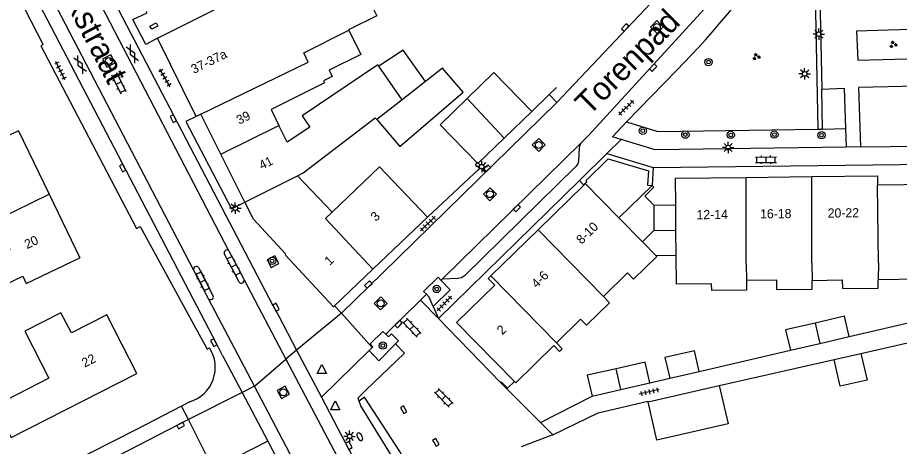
# Model space of a CAD drawing. Extents: x 136000 to 138005, y 398500 to 400500.
# Drawn here: x 137669 to 137765.2, y 398581.8 to 398628.5 of the extents above; entities that cross this region are included whole.
import ezdxf

# ---------------------------------------------------------------- set-up
doc = ezdxf.new("R2010")
doc.units = 0
for name, color, linetype in [('gg-afsc-erfafscheiding', 7, 'Continuous'), ('gg-afsc-hekwerk', 7, 'Continuous'), ('gg-afsc-muur', 7, 'Continuous'), ('gg-anno-huisnummerreeks BGT', 7, 'Continuous'), ('gg-anno-openbare ruimte label', 7, 'Continuous'), ('gg-bbg-bijgebouw', 7, 'Continuous'), ('gg-bbg-gedigitaliseerde bebouwing', 7, 'Continuous'), ('gg-bbg-gedigitaliseerde bijgebouw', 7, 'Continuous'), ('gg-bbg-hoofdgebouw', 7, 'Continuous'), ('gg-bbg-luifel en loopbrug', 7, 'Continuous'), ('gg-bbg-tussenscheiding', 7, 'Continuous'), ('gg-knt-verharding', 7, 'Continuous'), ('gg-knt-verharding nz', 7, 'Continuous'), ('gt-grn-groengrens', 7, 'Continuous'), ('gt-grn-weggrens', 7, 'Continuous'), ('gt-symb-boom', 7, 'Continuous'), ('gt-symb-brandkraan', 7, 'Continuous'), ('gt-symb-gesloten verharding', 7, 'Continuous'), ('gt-symb-groenvak', 7, 'Continuous'), ('gt-symb-klinker verharding', 7, 'Continuous'), ('gt-symb-kolk', 7, 'Continuous'), ('gt-symb-kolk center center', 7, 'Continuous'), ('gt-symb-lichtmast', 7, 'Continuous'), ('gt-symb-rioolschacht', 7, 'Continuous'), ('gt-symb-tegel verharding', 7, 'Continuous'), ('gt-symb-waterafsluiter', 7, 'Continuous')]:
    doc.layers.add(name, color=color, linetype=linetype)

# ---------------------------------------------------------------- blocks, each defined once
blk = doc.blocks.new('gt0-GRVAK')
at = {"layer": 'gt-symb-groenvak'}
for p, q in [((-0.11, 0.189), (-0.228, 0.24)), ((-0.182, 0.153), (0.088, 0.153)), ((-0.091, 0.211), (-0.156, 0.322)), ((-0.047, 0.214), (-0.047, 0.393)), ((-0.004, 0.211), (0.061, 0.322)), ((0.015, 0.189), (0.133, 0.24)), ((0.262, -0.052), (0.197, 0.059)), ((0.305, -0.049), (0.305, 0.13)), ((0.349, -0.052), (0.414, 0.059)), ((-0.245, -0.228), (-0.363, -0.177)), ((-0.318, -0.264), (-0.047, -0.264)), ((-0.226, -0.206), (-0.291, -0.095)), ((-0.183, -0.203), (-0.183, -0.024)), ((-0.139, -0.206), (-0.074, -0.095)), ((-0.12, -0.228), (-0.002, -0.177)), ((0.243, -0.074), (0.125, -0.023)), ((0.17, -0.11), (0.441, -0.11)), ((0.368, -0.074), (0.486, -0.023))]:
    blk.add_line(p, q, dxfattribs=at)
blk = doc.blocks.new('gt0-KL1')
at = {"layer": 'gt-symb-klinker verharding'}
for p, q in [((-1.15, 0.3), (1.15, 0.3)), ((-1, -0.3), (-1, 0.3)), ((-0.5, 0.3), (-0.5, 0.45)), ((0, -0.3), (0, 0.3)), ((0.5, 0.3), (0.5, 0.45)), ((1, -0.3), (1, 0.3)), ((-1.15, -0.3), (1.15, -0.3)), ((-0.5, -0.45), (-0.5, -0.3)), ((0.5, -0.45), (0.5, -0.3))]:
    blk.add_line(p, q, dxfattribs=at)
blk = doc.blocks.new('gt0-TEG1')
at = {"layer": 'gt-symb-tegel verharding'}
for p, q in [((-1.125, 0), (1.125, 0)), ((-0.9, -0.25), (-0.9, 0.25)), ((-0.45, -0.25), (-0.45, 0.25)), ((0, -0.25), (0, 0.25)), ((0.45, -0.25), (0.45, 0.25)), ((0.9, -0.25), (0.9, 0.25))]:
    blk.add_line(p, q, dxfattribs=at)
blk = doc.blocks.new('gt0-RS')
at = {"layer": 'gt-symb-rioolschacht'}
blk.add_lwpolyline([(-0.5, -0.5), (0.5, -0.5), (0.5, 0.5), (-0.5, 0.5)], close=True, dxfattribs=at)
blk.add_circle((0, 0), 0.375, dxfattribs=at)
blk = doc.blocks.new('gt0-GESVH1')
at = {"layer": 'gt-symb-gesloten verharding'}
for p, q in [((-0.992, -0.261), (0.008, 0.239)), ((0.008, -0.261), (-0.992, 0.239)), ((0.008, 0.239), (1.008, -0.261)), ((1.008, 0.239), (0.008, -0.261))]:
    blk.add_line(p, q, dxfattribs=at)
blk = doc.blocks.new('gt0-KOLKCC')
at = {"layer": 'gt-symb-kolk center center'}
blk.add_lwpolyline([(-0.375, 0.2), (0.375, 0.2), (0.375, -0.2), (-0.375, -0.2)], close=True, dxfattribs=at)
blk = doc.blocks.new('gt0-BOOM')
at = {"layer": 'gt-symb-boom'}
for radius in [0.4, 0.2]:
    blk.add_circle((0, 0), radius, dxfattribs=at)
blk = doc.blocks.new('gt0-LMAST')
at = {"layer": 'gt-symb-lichtmast'}
for p, q in [((-0.182, 0.173), (-0.447, 0.438)), ((-0.005, 0.246), (-0.005, 0.621)), ((0.172, 0.173), (0.437, 0.438)), ((-0.255, -0.004), (-0.63, -0.004)), ((-0.182, -0.181), (-0.447, -0.446)), ((-0.005, -0.254), (-0.005, -0.629)), ((0.437, -0.446), (0.172, -0.181)), ((0.245, -0.004), (0.62, -0.004))]:
    blk.add_line(p, q, dxfattribs=at)
blk.add_circle((-0.005, -0.004), 0.25, dxfattribs=at)
blk = doc.blocks.new('gt0-KOLK')
at = {"layer": 'gt-symb-kolk'}
blk.add_lwpolyline([(0, 0), (0.375, 0), (0.375, 0.4), (-0.375, 0.4), (-0.375, 0), (0, 0)], dxfattribs=at)
blk = doc.blocks.new('gt0-BR')
at = {"layer": 'gt-symb-brandkraan'}
for centre, radius, start, end in [((-0.244, 0), 0.206, 107.56694, 252.43307), ((0.599, -2.664), 3, 106.89205, 107.56694), ((0, -0.691), 0.938, 73.10799, 106.89205), ((-0.599, -2.664), 3, 72.43309, 73.10799), ((0.244, 0), 0.206, 287.56695, 72.43309), ((0.599, 2.664), 3, 252.43307, 253.10797), ((0, 0.691), 0.938, 253.10797, 286.89206), ((-0.599, 2.664), 3, 286.89206, 287.56695)]:
    blk.add_arc(centre, radius, start, end, dxfattribs=at)
blk = doc.blocks.new('gt0-WAFSL')
at = {"layer": 'gt-symb-waterafsluiter'}
for p, q in [((-0.5, -0.333), (0, 0.667)), ((0, 0.667), (0.5, -0.333)), ((0.5, -0.333), (-0.5, -0.333))]:
    blk.add_line(p, q, dxfattribs=at)

msp = doc.modelspace()

# ---------------------------------------------------------------- linework, layer by layer
at = {"layer": 'gg-afsc-erfafscheiding'}
for p, q in [((137759.766, 398593.732), (137768.59, 398595.78)), ((137761.042, 398591.899), (137766.577, 398593.157)), ((137743.376, 398589.928), (137753.334, 398592.239)), ((137745.572, 398588.384), (137758.116, 398591.234)), ((137738, 398588.685), (137740.173, 398589.181)), ((137726.086, 398584.357), (137731.699, 398587.24)), ((137724, 398581.745), (137727.35, 398583))]:
    msp.add_line(p, q, dxfattribs=at)
msp.add_lwpolyline([(137727.421, 398583.027), (137732.353, 398585.423), (137737.79, 398586.7), (137737.808, 398586.609)], dxfattribs=at)
at = {"layer": 'gg-afsc-hekwerk'}
for p, q in [((137727.813, 398620.928), (137727.027, 398620.163)), ((137727.027, 398620.163), (137725.11, 398618.3))]:
    msp.add_line(p, q, dxfattribs=at)
at = {"layer": 'gg-afsc-muur'}
msp.add_line((137726.086, 398584.357), (137721.69, 398588.738), dxfattribs=at)
for points in [[(137715.953, 398608.818), (137719.402, 398612.083), (137718.988, 398612.48), (137719.156, 398612.676)], [(137721.69, 398588.738), (137721.761, 398588.809), (137722.481, 398588.112), (137723.221, 398588.823)]]:
    msp.add_lwpolyline(points, dxfattribs=at)
at = {"layer": 'gg-bbg-bijgebouw'}
for p, q in [((137725.11, 398618.3), (137722.106, 398615.388)), ((137734.63, 398606.69), (137738.25, 398610.21)), ((137738.42, 398608.07), (137740.83, 398608.11)), ((137740.173, 398589.181), (137743.376, 398589.928)), ((137734.85, 398587.963), (137738, 398588.685)), ((137731.699, 398587.24), (137734.85, 398587.963)), ((137737.808, 398586.609), (137745.572, 398588.384))]:
    msp.add_line(p, q, dxfattribs=at)
for points in [[(137722.106, 398615.388), (137719.23, 398612.6), (137719.156, 398612.676)], [(137738.25, 398610.21), (137738.43, 398610.04), (137737.46, 398609.06), (137738.42, 398608.07)], [(137745.572, 398588.384), (137746.565, 398584.212), (137738.783, 398582.427), (137737.808, 398586.609)]]:
    msp.add_lwpolyline(points, dxfattribs=at)
at = {"layer": 'gg-bbg-gedigitaliseerde bebouwing'}
for p, q in [((137710.97, 398619.569), (137708.418, 398623.232)), ((137703.346, 398607.323), (137708.494, 398612.268)), ((137713.74, 398606.78), (137708.494, 398612.268)), ((137699.548, 398611.284), (137703.346, 398607.323)), ((137768.541, 398600.018), (137762.914, 398599.931))]:
    msp.add_line(p, q, dxfattribs=at)
for points in [[(137705.636, 398633.925), (137708.21, 398628.724), (137705.119, 398627.194), (137705.136, 398627.16)], [(137705.136, 398627.16), (137706.453, 398624.5), (137702.998, 398622.789), (137703.332, 398622.116), (137702.37, 398621.64), (137702.486, 398621.407), (137696.666, 398618.526), (137697.531, 398616.779)], [(137708.418, 398623.232), (137708.311, 398623.386), (137700.063, 398617.817), (137700.887, 398616.598), (137698.439, 398614.945), (137697.531, 398616.779)], [(137699.548, 398611.284), (137700.169, 398611.594), (137708.026, 398617.591), (137708.202, 398617.404)], [(137669.11, 398616.2), (137663.247, 398613.38), (137663.729, 398612.379), (137659.757, 398610.465), (137661.086, 398607.709), (137665.084, 398609.636), (137666.627, 398606.435)], [(137666.627, 398606.435), (137668.17, 398603.233), (137664.148, 398601.295), (137665.545, 398598.396), (137669.567, 398600.334), (137669.956, 398599.527), (137675.79, 398602.34)], [(137738.709, 398602.544), (137738.768, 398602.484), (137736.231, 398600.005), (137735.574, 398600.677), (137732.935, 398598.098)], [(137748.533, 398599.877), (137748.55, 398598.81), (137744.757, 398598.751), (137744.745, 398599.499), (137740.918, 398599.44), (137740.881, 398602.565)], [(137748.533, 398599.877), (137751.81, 398599.928), (137751.826, 398598.86), (137755.728, 398598.921), (137755.714, 398599.861)], [(137755.714, 398599.861), (137758.996, 398599.912), (137759.01, 398598.972), (137762.928, 398599.032), (137762.914, 398599.931)], [(137732.935, 398598.098), (137733.592, 398597.425), (137731.082, 398594.971), (137730.432, 398595.636), (137727.801, 398593.064)], [(137669.79, 398594.32), (137672.406, 398589.201), (137666.512, 398586.19), (137668.29, 398582.71)], [(137723.36, 398588.68), (137727.514, 398592.742), (137728.144, 398592.098), (137728.451, 398592.399), (137727.801, 398593.064)]]:
    msp.add_lwpolyline(points, dxfattribs=at)
at = {"layer": 'gg-bbg-gedigitaliseerde bijgebouw'}
for p, q in [((137715.39, 398623.027), (137713.515, 398621.56)), ((137713.515, 398621.56), (137710.97, 398619.569)), ((137740.881, 398602.565), (137738.709, 398602.544)), ((137756.55, 398592.986), (137759.766, 398593.732)), ((137753.334, 398592.239), (137756.55, 398592.986)), ((137758.116, 398591.234), (137761.042, 398591.899))]:
    msp.add_line(p, q, dxfattribs=at)
for points in [[(137708.202, 398617.404), (137710.711, 398614.485), (137717.632, 398620.408), (137715.39, 398623.027)], [(137718.066, 398619.697), (137720.993, 398622.535), (137725.11, 398618.3)], [(137719.156, 398612.676), (137715.114, 398616.835), (137718.066, 398619.697)], [(137759.766, 398593.732), (137759.258, 398595.948), (137756.04, 398595.21)], [(137756.04, 398595.21), (137752.821, 398594.472), (137753.334, 398592.239)], [(137743.376, 398589.928), (137742.858, 398592.187), (137739.652, 398591.452), (137740.173, 398589.181)], [(137761.042, 398591.899), (137761.706, 398588.974), (137758.781, 398588.309), (137758.116, 398591.234)], [(137738, 398588.685), (137737.48, 398590.954), (137734.329, 398590.231)], [(137734.329, 398590.231), (137731.179, 398589.509), (137731.699, 398587.24)]]:
    msp.add_lwpolyline(points, dxfattribs=at)
at = {"layer": 'gg-bbg-hoofdgebouw'}
for p, q in [((137688.5, 398617.75), (137684.26, 398626.28)), ((137689, 398618.01), (137688.5, 398617.75)), ((137691.182, 398613.647), (137689, 398618.01)), ((137669.11, 398616.2), (137672.45, 398609.27)), ((137693.8, 398608.41), (137691.182, 398613.647)), ((137748.509, 398611.098), (137755.688, 398611.189)), ((137725.799, 398605.386), (137730.781, 398610.265)), ((137730.781, 398610.265), (137730.96, 398610.44)), ((137730.96, 398610.44), (137734.63, 398606.69)), ((137672.45, 398609.27), (137675.79, 398602.34)), ((137713.74, 398606.78), (137707.786, 398601.093)), ((137720.661, 398600.355), (137725.799, 398605.386)), ((137707.786, 398601.093), (137703.582, 398597.078)), ((137723.36, 398588.68), (137723.221, 398588.823))]:
    msp.add_line(p, q, dxfattribs=at)
for points in [[(137684.26, 398626.28), (137698.576, 398633.45), (137695.153, 398640.434)], [(137740.83, 398608.11), (137740.8, 398611), (137748.509, 398611.098)], [(137755.688, 398611.189), (137762.83, 398611.28), (137762.84, 398610.25)], [(137768.73, 398604.76), (137768.65, 398610.34), (137762.84, 398610.25)], [(137703.582, 398597.078), (137703.481, 398596.981), (137698.196, 398602.667), (137698.279, 398602.743), (137694.762, 398606.531), (137693.8, 398608.41)], [(137723.221, 398588.823), (137716.92, 398595.281), (137721.08, 398599.36), (137720.36, 398600.06), (137720.661, 398600.355)], [(137668.29, 398582.71), (137682.01, 398589.72), (137678.73, 398596.11), (137674.87, 398594.13), (137673.73, 398596.34), (137669.79, 398594.32)]]:
    msp.add_lwpolyline(points, dxfattribs=at)
at = {"layer": 'gg-bbg-luifel en loopbrug'}
msp.add_lwpolyline([(137713.515, 398621.56), (137711.065, 398624.978), (137708.418, 398623.232)], dxfattribs=at)
at = {"layer": 'gg-bbg-tussenscheiding'}
for p, q in [((137710.97, 398619.569), (137708.202, 398617.404)), ((137722.106, 398615.388), (137718.066, 398619.697)), ((137691.182, 398613.647), (137697.531, 398616.779)), ((137693.8, 398608.41), (137699.548, 398611.284)), ((137748.509, 398601.647), (137748.509, 398611.098)), ((137755.688, 398601.741), (137755.688, 398611.189)), ((137762.939, 398601.776), (137762.84, 398610.25)), ((137666.627, 398606.435), (137672.45, 398609.27)), ((137738.42, 398608.07), (137738.449, 398605.305)), ((137740.856, 398605.33), (137740.83, 398608.11)), ((137734.63, 398606.69), (137737.193, 398604.085)), ((137725.799, 398605.386), (137732.935, 398598.098)), ((137738.449, 398605.305), (137737.193, 398604.085)), ((137738.449, 398605.305), (137740.856, 398605.33)), ((137740.881, 398602.565), (137740.856, 398605.33)), ((137737.193, 398604.085), (137738.709, 398602.544)), ((137748.509, 398601.647), (137748.533, 398599.877)), ((137755.688, 398601.741), (137755.714, 398599.861)), ((137762.939, 398601.776), (137762.914, 398599.931)), ((137720.661, 398600.355), (137727.801, 398593.064)), ((137756.04, 398595.21), (137756.55, 398592.986)), ((137734.85, 398587.963), (137734.329, 398590.231))]:
    msp.add_line(p, q, dxfattribs=at)
for points in [[(137689, 398618.01), (137700.728, 398623.692), (137700.23, 398624.694), (137705.136, 398627.16)], [(137703.346, 398607.323), (137702.59, 398606.622), (137707.786, 398601.093)]]:
    msp.add_lwpolyline(points, dxfattribs=at)
at = {"layer": 'gg-knt-verharding'}
for p, q in [((137690.73, 398592.905), (137659.524, 398652.762)), ((137756.407, 398638.408), (137756.76, 398620.74)), ((137692.054, 398603.104), (137677.592, 398630.903)), ((137727.835, 398619.275), (137738.116, 398630.124)), ((137696.905, 398597.081), (137680.052, 398629.361)), ((137735.471, 398617.157), (137740.93, 398622.81)), ((137727.835, 398619.275), (137727.027, 398620.163)), ((137688.203, 398600.999), (137678.787, 398619.102)), ((137727.835, 398619.275), (137708.856, 398600.671)), ((137759.343, 398616.438), (137759.41, 398614.39)), ((137733.32, 398613.7), (137734.855, 398615.254)), ((137760.99, 398614.42), (137768.729, 398614.514)), ((137730.308, 398610.749), (137733.32, 398613.7)), ((137733.32, 398613.7), (137738.36, 398612.17)), ((137714.94, 398595.69), (137730.308, 398610.749)), ((137715.953, 398608.818), (137713.74, 398606.78)), ((137692.054, 398603.104), (137693.724, 398599.919)), ((137693.175, 398599.67), (137691.562, 398602.79)), ((137688.755, 398601.263), (137690.357, 398598.149)), ((137689.85, 398597.858), (137688.203, 398600.999)), ((137708.856, 398600.671), (137704.353, 398596.27)), ((137693.724, 398599.919), (137698.284, 398591.271)), ((137715.208, 398599.895), (137715.355, 398600.006)), ((137712.962, 398597.708), (137713.615, 398598.347)), ((137694.859, 398588.338), (137689.85, 398597.858)), ((137709.174, 398594.009), (137712.962, 398597.708)), ((137714.94, 398595.69), (137712.962, 398597.708)), ((137696.905, 398597.081), (137697.501, 398595.95)), ((137704.353, 398596.27), (137707.7, 398592.543)), ((137714.352, 398597.021), (137714.94, 398595.69)), ((137697.501, 398595.95), (137699.456, 398592.237)), ((137721.69, 398588.738), (137714.94, 398595.69)), ((137691.367, 398591.683), (137690.73, 398592.905)), ((137707.367, 398592.218), (137707.7, 398592.543)), ((137691.367, 398591.683), (137693.495, 398587.648)), ((137699.456, 398592.237), (137702.155, 398587.112)), ((137698.284, 398591.271), (137704.249, 398579.961)), ((137693.495, 398587.648), (137696.304, 398582.321)), ((137700.916, 398576.828), (137694.859, 398588.338)), ((137706.16, 398587.05), (137707, 398587.88)), ((137687.8, 398586.62), (137686.898, 398586.151)), ((137702.155, 398587.112), (137703.516, 398584.527)), ((137706.295, 398586.672), (137706.16, 398587.05)), ((137690.382, 398579.276), (137687.643, 398584.687)), ((137703.516, 398584.527), (137705.607, 398580.557)), ((137727.421, 398583.027), (137726.086, 398584.357)), ((137727.35, 398583), (137727.421, 398583.027)), ((137696.304, 398582.321), (137697.813, 398579.461))]:
    msp.add_line(p, q, dxfattribs=at)
for points in [[(137678.787, 398619.102), (137657.425, 398660.05), (137630.015, 398713.048)], [(137671.79, 398625.59), (137659.906, 398648.689), (137659.987, 398648.748), (137658.163, 398652.163)], [(137730.493, 398614.871), (137731.34, 398615.7), (137747.863, 398633.773)], [(137684.26, 398626.28), (137683.016, 398625.598), (137681.586, 398628.333), (137683.135, 398629.075), (137683.075, 398629.202)], [(137768.738, 398627.308), (137760.57, 398627.07), (137760.69, 398623.91), (137768.732, 398624.129)], [(137671.79, 398625.59), (137671.53, 398625.46), (137681.98, 398605.54), (137682.38, 398605.74), (137689.68, 398592.36), (137689.95, 398592.499)], [(137756.76, 398620.74), (137759.2, 398620.841), (137759.343, 398616.438)], [(137768.727, 398621.109), (137760.79, 398620.9), (137760.99, 398614.42)], [(137688.5, 398617.75), (137687.35, 398617.19), (137692.35, 398607.66), (137693.8, 398608.41)], [(137734.855, 398615.254), (137733.91, 398615.54), (137735.471, 398617.157)], [(137730.493, 398614.871), (137730.346, 398614.619), (137730.286, 398614.334), (137730.221, 398612.926), (137730.138, 398612.576), (137729.932, 398612.28), (137717.761, 398600.349), (137717.441, 398600.137), (137717.066, 398600.057), (137715.355, 398600.006)], [(137759.41, 398614.39), (137738.6, 398614.12), (137734.855, 398615.254)], [(137738.36, 398612.17), (137771.32, 398612.57), (137771.71, 398612.413)], [(137696.237, 398602.107), (137696.689, 398601.254), (137697.523, 398601.704), (137697.07, 398602.558), (137696.237, 398602.107)], [(137713.615, 398598.347), (137713.318, 398598.654), (137714.896, 398600.225), (137715.208, 398599.895)], [(137715.208, 398599.895), (137716.2, 398598.846), (137714.352, 398597.021)], [(137714.352, 398597.021), (137713.917, 398598.035), (137713.615, 398598.347)], [(137707.7, 398592.543), (137707.768, 398592.609), (137707.487, 398592.935), (137708.88, 398594.288), (137709.174, 398594.009)], [(137709.174, 398594.009), (137709.493, 398593.708), (137709.822, 398594.033), (137710.574, 398593.262), (137710.24, 398592.926)], [(137710.24, 398592.926), (137711.223, 398591.918), (137707, 398587.88)], [(137710.24, 398592.926), (137708.427, 398591.104), (137707.367, 398592.218)], [(137713.186, 398575.271), (137706.47, 398586.18), (137706.295, 398586.672)], [(137686.898, 398586.151), (137681.9, 398583.55), (137661.88, 398573.42), (137660.16, 398572.71), (137578.87, 398530.95)], [(137687.643, 398584.687), (137673.348, 398577.295), (137633.08, 398556.67)]]:
    msp.add_lwpolyline(points, dxfattribs=at)
for centre, radius, start, end in [((137679.763, 398684.066), 86.566, 314.95875, 327.05345), ((137691.849, 398602.882), 0.302, 47.29348, 197.79948), ((137688.506, 398601.075), 0.312, 36.95148, 194.16845), ((137693.411, 398599.879), 0.315, 221.57565, 7.21787), ((137690.071, 398598.06), 0.3, 222.52281, 17.18578), ((137686.658, 398590.37), 3.92, 286.93288, 32.89133)]:
    msp.add_arc(centre, radius, start, end, dxfattribs=at)
at = {"layer": 'gg-knt-verharding nz'}
msp.add_line((137715.355, 398600.006), (137730.493, 398614.871), dxfattribs=at)
at = {"layer": 'gt-grn-groengrens'}
for p, q in [((137756.848, 398616.357), (137756.76, 398620.74)), ((137756.848, 398616.357), (137759.343, 398616.438)), ((137756.348, 398616.351), (137756.848, 398616.357)), ((137731.015, 398610.741), (137733.458, 398613.135)), ((137733.458, 398613.135), (137737.839, 398611.806)), ((137738.36, 398612.17), (137738.25, 398610.21)), ((137730.781, 398610.265), (137730.308, 398610.749))]:
    msp.add_line(p, q, dxfattribs=at)
for points in [[(137756.407, 398638.408), (137755.907, 398638.398), (137756.348, 398616.351)], [(137735.471, 398617.157), (137738.885, 398616.123), (137756.348, 398616.351)], [(137737.839, 398611.806), (137737.751, 398610.238), (137738.25, 398610.21)], [(137730.96, 398610.44), (137731.139, 398610.615), (137731.015, 398610.741)], [(137713.63, 398576.45), (137713.471, 398576.331), (137710.728, 398581.204), (137706.868, 398587.109), (137706.295, 398586.672)]]:
    msp.add_lwpolyline(points, dxfattribs=at)
at = {"layer": 'gt-grn-weggrens'}
for p, q in [((137760.99, 398614.42), (137759.41, 398614.39)), ((137704.353, 398596.27), (137699.456, 398592.237)), ((137703.582, 398597.078), (137704.353, 398596.27)), ((137699.456, 398592.237), (137698.284, 398591.271)), ((137707.367, 398592.218), (137702.155, 398587.112)), ((137694.859, 398588.338), (137698.284, 398591.271)), ((137693.495, 398587.648), (137687.643, 398584.687)), ((137694.859, 398588.338), (137693.495, 398587.648)), ((137687.643, 398584.687), (137686.898, 398586.151)), ((137696.304, 398582.321), (137693.044, 398580.645))]:
    msp.add_line(p, q, dxfattribs=at)

# ---------------------------------------------------------------- block references
at = {"layer": 'gt-symb-boom'}
for p in [(137744.408, 398623.685), (137737.231, 398616.187), (137741.879, 398615.765), (137746.83, 398615.733), (137751.595, 398615.771), (137756.735, 398615.699), (137696.777, 398601.994), (137714.744, 398598.925)]:
    msp.add_blockref('gt0-BOOM', p, dxfattribs=at)
at = {"layer": 'gt-symb-boom', "rotation": -83.22321716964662}
msp.add_blockref('gt0-BOOM', (137708.862, 398592.746), dxfattribs=at)
at = {"layer": 'gt-symb-brandkraan', "rotation": 119.20484033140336}
msp.add_blockref('gt0-BR', (137706.342, 398582.803), dxfattribs=at)
at = {"layer": 'gt-symb-gesloten verharding'}
for p, rotation in [((137681.532, 398624.575), 116.8725389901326), ((137675.834, 398623.39), 118.69278770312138)]:
    msp.add_blockref('gt0-GESVH1', p, dxfattribs=dict(at, rotation=rotation))
at = {"layer": 'gt-symb-groenvak'}
for p in [(137764.553, 398625.603), (137749.614, 398624.265)]:
    msp.add_blockref('gt0-GRVAK', p, dxfattribs=at)
at = {"layer": 'gt-symb-klinker verharding'}
for p, rotation in [((137680.027, 398621.389), -64.02428534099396), ((137750.683, 398613.028), 0.6875163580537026), ((137692.581, 398601.463), -61.84665349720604), ((137689.203, 398599.777), -64.15238977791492), ((137712.035, 398594.708), -46.6620438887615), ((137715.504, 398587.046), -45.64829798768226)]:
    msp.add_blockref('gt0-KL1', p, dxfattribs=dict(at, rotation=rotation))
at = {"layer": 'gt-symb-kolk'}
for p, rotation in [((137735.454, 398627.318), 46.539402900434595), ((137738.502, 398622.94), 47.55289814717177), ((137686.177, 398617.606), 117.513061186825), ((137680.637, 398612.212), 117.59036953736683), ((137720.333, 398611.922), 44.432733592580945), ((137723.632, 398607.595), 44.43273358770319), ((137707.423, 398599.268), 44.43273358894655), ((137697.029, 398596.843), -62.40963046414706), ((137710.723, 398594.958), 44.43273359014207), ((137690.589, 398593.157), 117.84662218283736), ((137710.966, 398585.662), -59.87139976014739), ((137686.703, 398584.206), -152.88640432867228), ((137704.974, 398581.759), -62.23078731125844), ((137714.489, 398582.086), -59.87139976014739)]:
    msp.add_blockref('gt0-KOLK', p, dxfattribs=dict(at, rotation=rotation))
at = {"layer": 'gt-symb-kolk center center', "rotation": -152.02527007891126}
msp.add_blockref('gt0-KOLKCC', (137683.876, 398627.614), dxfattribs=at)
at = {"layer": 'gt-symb-lichtmast'}
for p in [(137756.452, 398626.737), (137754.901, 398622.398), (137746.56, 398614.357), (137719.659, 398612.277), (137692.768, 398607.755), (137705.239, 398582.848)]:
    msp.add_blockref('gt0-LMAST', p, dxfattribs=at)
at = {"layer": 'gt-symb-rioolschacht'}
for p, rotation in [((137738.766, 398627.504), 46.539402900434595), ((137678.961, 398623.798), -151.89717643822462), ((137725.882, 398614.645), 44.432733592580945), ((137720.552, 398609.265), 44.43273359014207), ((137708.632, 398597.349), 44.43273359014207), ((137698.004, 398587.658), 28.308520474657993)]:
    msp.add_blockref('gt0-RS', p, dxfattribs=dict(at, rotation=rotation))
at = {"layer": 'gt-symb-tegel verharding'}
for p, rotation in [((137673.677, 398622.743), 116.15525375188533), ((137685.081, 398621.956), 120.12860023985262), ((137735.429, 398618.708), 44.43273359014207), ((137713.776, 398606.061), 44.43273359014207), ((137715.592, 398597.338), 45.891375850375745), ((137737.937, 398587.701), -167.40904938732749)]:
    msp.add_blockref('gt0-TEG1', p, dxfattribs=dict(at, rotation=rotation))
at = {"layer": 'gt-symb-waterafsluiter'}
for p in [(137702.208, 398590.024), (137703.676, 398586.058)]:
    msp.add_blockref('gt0-WAFSL', p, dxfattribs=at)

# ---------------------------------------------------------------- texts
at = {"layer": 'gg-anno-huisnummerreeks BGT'}
for s, rotation, p in [('37-37a', 26.4, (137688.237, 398622.381)), ('39', 26.6, (137693.19, 398616.838)), ('41', 26.6, (137695.654, 398611.91)), ('3', 43.7, (137708.107, 398606.241)), ('12-14', 0.7, (137743.1, 398606.53)), ('16-18', 0.7, (137750.04, 398606.618)), ('20-22', 0.7, (137757.418, 398606.711)), ('8-10', 44.4, (137730.551, 398603.742)), ('20', 25.7, (137670.041, 398603.266)), ('1', 43.7, (137703.064, 398601.425)), ('4-6', 44.4, (137725.657, 398598.949)), ('2', 44.4, (137721.898, 398593.861)), ('22', 27.2, (137676.325, 398590.334))]:
    msp.add_text(s, height=1, rotation=rotation, dxfattribs=at).set_placement(p)
at = {"layer": 'gg-anno-openbare ruimte label'}
for s, rotation, p in [('Kerkstraat', 297.6, (137671.855, 398634.621)), ('Torenpad', 45.2, (137731.385, 398617.747))]:
    msp.add_text(s, height=2.5, rotation=rotation, dxfattribs=at).set_placement(p)

doc.saveas('drawing.dxf')
